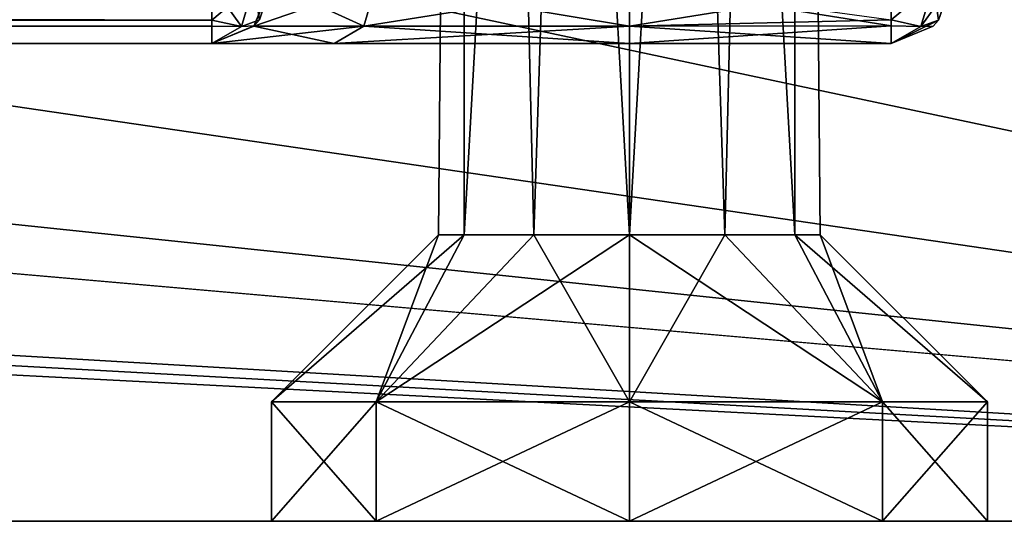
# Model space of a CAD drawing. Header units: millimetres. Extents: x -52 to 107, y -6 to 112.
# Tile 265 of 354: x 71.89 to 80.14, y -5.75 to -1.55. Entities that reach past the tile are written whole.
import ezdxf

# ---------------------------------------------------------------- set-up
doc = ezdxf.new("R2010")
doc.units = ezdxf.units.MM
doc.header["$LTSCALE"] = 65.185185
for name, color, linetype in [('277', 7, 'CONTINUOUS'), ('327', 7, 'CONTINUOUS'), ('339', 7, 'CONTINUOUS'), ('340', 7, 'CONTINUOUS'), ('341', 7, 'CONTINUOUS'), ('342', 7, 'CONTINUOUS'), ('343', 7, 'CONTINUOUS'), ('344', 7, 'CONTINUOUS'), ('345', 7, 'CONTINUOUS'), ('346', 7, 'CONTINUOUS'), ('347', 7, 'CONTINUOUS'), ('348', 7, 'CONTINUOUS'), ('349', 7, 'CONTINUOUS'), ('350', 7, 'CONTINUOUS'), ('429', 7, 'CONTINUOUS'), ('430', 7, 'CONTINUOUS'), ('431', 7, 'CONTINUOUS'), ('432', 7, 'CONTINUOUS'), ('433', 7, 'CONTINUOUS'), ('434', 7, 'CONTINUOUS'), ('61', 7, 'CONTINUOUS'), ('63', 7, 'CONTINUOUS'), ('65', 7, 'CONTINUOUS'), ('93', 7, 'CONTINUOUS'), ('94', 7, 'CONTINUOUS'), ('95', 7, 'CONTINUOUS'), ('96', 7, 'CONTINUOUS'), ('97', 7, 'CONTINUOUS'), ('98', 7, 'CONTINUOUS')]:
    doc.layers.add(name, color=color, linetype=linetype)

msp = doc.modelspace()

# ---------------------------------------------------------------- linework, layer by layer
at = {"layer": '277', "color": 7, "linetype": 'CONTINUOUS', "true_color": 0xe0f2ff}
for points in [[(2.5, -1.7487, -36), (73.5, -1.7487, -42), (-18.5, -1.7487, -44.1944), (2.5, -1.7487, -36)], [(73.5, -1.7487, 44.1944), (2.8325, -1.7487, 39.7522), (-18.5, -1.7487, 42), (73.5, -1.7487, 44.1944)], [(73.5, -1.7487, -42), (73.5, -1.7487, -44.1944), (-18.5, -1.7487, -44.1944), (73.5, -1.7487, -42)], [(-18.5, -1.7487, 44.1944), (73.5, -1.7487, 44.1944), (-18.5, -1.7487, 42), (-18.5, -1.7487, 44.1944)], [(2.5, -1.7487, -36), (2.7083, -1.7487, -32.8085), (73.5, -1.7487, 44.1944), (2.5, -1.7487, -36)], [(73.5, -1.7487, -42), (2.5, -1.7487, -36), (73.5, -1.7487, 42), (73.5, -1.7487, -42)], [(73.5, -1.7487, 42), (2.5, -1.7487, -36), (73.5, -1.7487, 44.1944), (73.5, -1.7487, 42)], [(2.7083, -1.7487, -32.8085), (3.3592, -1.7487, 30.2423), (73.5, -1.7487, 44.1944), (2.7083, -1.7487, -32.8085)], [(3.3571, -1.7487, 39.7522), (2.8325, -1.7487, 39.7522), (73.5, -1.7487, 44.1944), (3.3571, -1.7487, 39.7522)], [(3.3592, -1.7487, 30.2423), (3.3571, -1.7487, 39.7522), (73.5, -1.7487, 44.1944), (3.3592, -1.7487, 30.2423)], [(74.5251, -1.7487, -39.5251), (73.5, -1.7487, -42), (74.5251, -1.7487, 39.5251), (74.5251, -1.7487, -39.5251)], [(74.5251, -1.7487, 39.5251), (73.5, -1.7487, -42), (73.5, -1.7487, 42), (74.5251, -1.7487, 39.5251)], [(77, -1.7487, -38.5), (74.5251, -1.7487, -39.5251), (77, -1.7487, 38.5), (77, -1.7487, -38.5)], [(77, -1.7487, 38.5), (74.5251, -1.7487, -39.5251), (74.5251, -1.7487, 39.5251), (77, -1.7487, 38.5)], [(79.1944, -1.7487, -38.5), (77, -1.7487, -38.5), (79.1944, -1.7487, 38.5), (79.1944, -1.7487, -38.5)], [(79.1944, -1.7487, 38.5), (77, -1.7487, -38.5), (77, -1.7487, 38.5), (79.1944, -1.7487, 38.5)]]:
    msp.add_3dface(points, dxfattribs=at)
at = {"layer": '327', "color": 7, "linetype": 'CONTINUOUS', "true_color": 0xe0f2ff}
for points in [[(73.5, -1.2575, -44.6944), (-18.5, -1.2575, -44.6944), (-18.5, -1.5528, -44.5914), (73.5, -1.2575, -44.6944)], [(73.5, -1.2575, -44.6944), (-18.5, -1.5528, -44.5914), (73.5, -1.5528, -44.5914), (73.5, -1.2575, -44.6944)], [(-18.5, -1.5528, -44.5914), (-18.5, -1.6041, -44.5462), (73.5, -1.5528, -44.5914), (-18.5, -1.5528, -44.5914)], [(73.5, -1.5528, -44.5914), (-18.5, -1.6041, -44.5462), (73.5, -1.6041, -44.5462), (73.5, -1.5528, -44.5914)], [(-18.5, -1.7487, -44.1944), (73.5, -1.7487, -44.1944), (73.5, -1.6041, -44.5462), (-18.5, -1.7487, -44.1944)], [(-18.5, -1.6041, -44.5462), (-18.5, -1.7487, -44.1944), (73.5, -1.6041, -44.5462), (-18.5, -1.6041, -44.5462)]]:
    msp.add_3dface(points, dxfattribs=at)
at = {"layer": '339', "color": 7, "linetype": 'CONTINUOUS', "true_color": 0xe0f2ff}
for points in [[(-18.5, -1.2575, 44.6944), (73.5, -1.2575, 44.6944), (73.5, -1.5528, 44.5914), (-18.5, -1.2575, 44.6944)], [(-18.5, -1.5528, 44.5913), (-18.5, -1.2575, 44.6944), (73.5, -1.5528, 44.5914), (-18.5, -1.5528, 44.5913)], [(-18.5, -1.6041, 44.5462), (-18.5, -1.5528, 44.5913), (73.5, -1.6041, 44.5462), (-18.5, -1.6041, 44.5462)], [(73.5, -1.6041, 44.5462), (-18.5, -1.5528, 44.5913), (73.5, -1.5528, 44.5914), (73.5, -1.6041, 44.5462)], [(73.5, -1.7487, 44.1944), (-18.5, -1.7487, 44.1944), (-18.5, -1.6041, 44.5462), (73.5, -1.7487, 44.1944)], [(73.5, -1.7487, 44.1944), (-18.5, -1.6041, 44.5462), (73.5, -1.6041, 44.5462), (73.5, -1.7487, 44.1944)]]:
    msp.add_3dface(points, dxfattribs=at)
at = {"layer": '340', "color": 7, "linetype": 'CONTINUOUS', "true_color": 0xe0f2ff}
for points in [[(73.5, -1.2575, 44.6944), (73.8536, -1.2549, 44.5479), (73.5, -1.5528, 44.5914), (73.5, -1.2575, 44.6944)], [(73.5, -1.5528, 44.5914), (73.8536, -1.2549, 44.5479), (73.7493, -1.6045, 44.442), (73.5, -1.5528, 44.5914)], [(73.7493, -1.6045, 44.442), (73.8536, -1.2549, 44.5479), (73.9, -1.5487, 44.1944), (73.7493, -1.6045, 44.442)], [(73.8536, -1.2549, 44.5479), (74, -1.2487, 44.1944), (73.9, -1.5487, 44.1944), (73.8536, -1.2549, 44.5479)], [(73.5, -1.6041, 44.5462), (73.5, -1.5528, 44.5914), (73.7493, -1.6045, 44.442), (73.5, -1.6041, 44.5462)], [(73.7493, -1.6045, 44.442), (73.9, -1.5487, 44.1944), (73.8549, -1.601, 44.1944), (73.7493, -1.6045, 44.442)], [(73.5, -1.7487, 44.1944), (73.7493, -1.6045, 44.442), (73.8549, -1.601, 44.1944), (73.5, -1.7487, 44.1944)], [(73.5, -1.7487, 44.1944), (73.5, -1.6041, 44.5462), (73.7493, -1.6045, 44.442), (73.5, -1.7487, 44.1944)]]:
    msp.add_3dface(points, dxfattribs=at)
at = {"layer": '341', "color": 7, "linetype": 'CONTINUOUS', "true_color": 0xe0f2ff}
for points in [[(74, -1.2487, 44.1944), (74, -1.2487, 42), (73.8536, -1.6023, 42), (74, -1.2487, 44.1944)], [(73.9, -1.5487, 44.1944), (74, -1.2487, 44.1944), (73.8536, -1.6023, 42), (73.9, -1.5487, 44.1944)], [(73.8549, -1.601, 44.1944), (73.9, -1.5487, 44.1944), (73.8536, -1.6023, 42), (73.8549, -1.601, 44.1944)], [(73.5, -1.7487, 42), (73.5, -1.7487, 44.1944), (73.8549, -1.601, 44.1944), (73.5, -1.7487, 42)], [(73.5, -1.7487, 42), (73.8549, -1.601, 44.1944), (73.8536, -1.6023, 42), (73.5, -1.7487, 42)]]:
    msp.add_3dface(points, dxfattribs=at)
at = {"layer": '342', "color": 7, "linetype": 'CONTINUOUS', "true_color": 0xe0f2ff}
for points in [[(74, -1.2487, 42), (74.8787, -1.2487, 39.8787), (73.8536, -1.6023, 42), (74, -1.2487, 42)], [(73.8536, -1.6023, 42), (74.8787, -1.2487, 39.8787), (74.7751, -1.6023, 39.7751), (73.8536, -1.6023, 42)], [(74.8787, -1.2487, 39.8787), (77, -1.2487, 39), (74.7751, -1.6023, 39.7751), (74.8787, -1.2487, 39.8787)], [(77, -1.2487, 39), (77, -1.6023, 38.8536), (74.7751, -1.6023, 39.7751), (77, -1.2487, 39)], [(74.5251, -1.7487, 39.5251), (73.5, -1.7487, 42), (74.7751, -1.6023, 39.7751), (74.5251, -1.7487, 39.5251)], [(73.5, -1.7487, 42), (73.8536, -1.6023, 42), (74.7751, -1.6023, 39.7751), (73.5, -1.7487, 42)], [(77, -1.7487, 38.5), (74.5251, -1.7487, 39.5251), (77, -1.6023, 38.8536), (77, -1.7487, 38.5)], [(77, -1.6023, 38.8536), (74.5251, -1.7487, 39.5251), (74.7751, -1.6023, 39.7751), (77, -1.6023, 38.8536)]]:
    msp.add_3dface(points, dxfattribs=at)
at = {"layer": '343', "color": 7, "linetype": 'CONTINUOUS', "true_color": 0xe0f2ff}
for points in [[(77, -1.6023, 38.8536), (77, -1.2487, 39), (79.1944, -1.601, 38.8549), (77, -1.6023, 38.8536)], [(79.1944, -1.601, 38.8549), (77, -1.2487, 39), (79.1944, -1.5487, 38.9), (79.1944, -1.601, 38.8549)], [(79.1944, -1.7487, 38.5), (77, -1.6023, 38.8536), (79.1944, -1.601, 38.8549), (79.1944, -1.7487, 38.5)], [(79.1944, -1.7487, 38.5), (77, -1.7487, 38.5), (77, -1.6023, 38.8536), (79.1944, -1.7487, 38.5)]]:
    msp.add_3dface(points, dxfattribs=at)
at = {"layer": '344', "color": 7, "linetype": 'CONTINUOUS', "true_color": 0xe0f2ff}
for points in [[(79.1944, -1.5487, 38.9), (79.5479, -1.2549, 38.8536), (79.442, -1.6045, 38.7493), (79.1944, -1.5487, 38.9)], [(79.5479, -1.2549, 38.8536), (79.6944, -1.2575, 38.5), (79.442, -1.6045, 38.7493), (79.5479, -1.2549, 38.8536)], [(79.442, -1.6045, 38.7493), (79.6944, -1.2575, 38.5), (79.5913, -1.5528, 38.5), (79.442, -1.6045, 38.7493)], [(79.1944, -1.601, 38.8549), (79.1944, -1.5487, 38.9), (79.442, -1.6045, 38.7493), (79.1944, -1.601, 38.8549)], [(79.1944, -1.7487, 38.5), (79.442, -1.6045, 38.7493), (79.5913, -1.5528, 38.5), (79.1944, -1.7487, 38.5)], [(79.1944, -1.7487, 38.5), (79.5913, -1.5528, 38.5), (79.5462, -1.6041, 38.5), (79.1944, -1.7487, 38.5)], [(79.1944, -1.7487, 38.5), (79.1944, -1.601, 38.8549), (79.442, -1.6045, 38.7493), (79.1944, -1.7487, 38.5)]]:
    msp.add_3dface(points, dxfattribs=at)
at = {"layer": '345', "color": 7, "linetype": 'CONTINUOUS', "true_color": 0xe0f2ff}
for points in [[(79.5913, -1.5528, 38.5), (79.6944, -1.2575, 38.5), (79.5914, -1.5528, -38.5), (79.5913, -1.5528, 38.5)], [(79.6944, -1.2575, 38.5), (79.6944, -1.2575, -38.5), (79.5914, -1.5528, -38.5), (79.6944, -1.2575, 38.5)], [(79.5462, -1.6041, 38.5), (79.5913, -1.5528, 38.5), (79.5462, -1.6041, -38.5), (79.5462, -1.6041, 38.5)], [(79.5462, -1.6041, -38.5), (79.5913, -1.5528, 38.5), (79.5914, -1.5528, -38.5), (79.5462, -1.6041, -38.5)], [(79.1944, -1.7487, -38.5), (79.1944, -1.7487, 38.5), (79.5462, -1.6041, 38.5), (79.1944, -1.7487, -38.5)], [(79.1944, -1.7487, -38.5), (79.5462, -1.6041, 38.5), (79.5462, -1.6041, -38.5), (79.1944, -1.7487, -38.5)]]:
    msp.add_3dface(points, dxfattribs=at)
at = {"layer": '346', "color": 7, "linetype": 'CONTINUOUS', "true_color": 0xe0f2ff}
for points in [[(79.5479, -1.2549, -38.8536), (79.1944, -1.2487, -39), (79.1944, -1.5487, -38.9), (79.5479, -1.2549, -38.8536)], [(79.442, -1.6045, -38.7493), (79.5479, -1.2549, -38.8536), (79.1944, -1.5487, -38.9), (79.442, -1.6045, -38.7493)], [(79.5914, -1.5528, -38.5), (79.5479, -1.2549, -38.8536), (79.442, -1.6045, -38.7493), (79.5914, -1.5528, -38.5)], [(79.6944, -1.2575, -38.5), (79.5479, -1.2549, -38.8536), (79.5914, -1.5528, -38.5), (79.6944, -1.2575, -38.5)], [(79.442, -1.6045, -38.7493), (79.1944, -1.5487, -38.9), (79.1944, -1.601, -38.8549), (79.442, -1.6045, -38.7493)], [(79.5462, -1.6041, -38.5), (79.5914, -1.5528, -38.5), (79.442, -1.6045, -38.7493), (79.5462, -1.6041, -38.5)], [(79.1944, -1.7487, -38.5), (79.442, -1.6045, -38.7493), (79.1944, -1.601, -38.8549), (79.1944, -1.7487, -38.5)], [(79.1944, -1.7487, -38.5), (79.5462, -1.6041, -38.5), (79.442, -1.6045, -38.7493), (79.1944, -1.7487, -38.5)]]:
    msp.add_3dface(points, dxfattribs=at)
at = {"layer": '347', "color": 7, "linetype": 'CONTINUOUS', "true_color": 0xe0f2ff}
for points in [[(79.1944, -1.2487, -39), (77, -1.2487, -39), (77, -1.6023, -38.8536), (79.1944, -1.2487, -39)], [(79.1944, -1.5487, -38.9), (79.1944, -1.2487, -39), (77, -1.6023, -38.8536), (79.1944, -1.5487, -38.9)], [(79.1944, -1.601, -38.8549), (79.1944, -1.5487, -38.9), (77, -1.6023, -38.8536), (79.1944, -1.601, -38.8549)], [(77, -1.7487, -38.5), (79.1944, -1.7487, -38.5), (79.1944, -1.601, -38.8549), (77, -1.7487, -38.5)], [(77, -1.7487, -38.5), (79.1944, -1.601, -38.8549), (77, -1.6023, -38.8536), (77, -1.7487, -38.5)]]:
    msp.add_3dface(points, dxfattribs=at)
at = {"layer": '348', "color": 7, "linetype": 'CONTINUOUS', "true_color": 0xe0f2ff}
for points in [[(74, -1.2487, -42), (73.8536, -1.6023, -42), (74.7751, -1.6023, -39.7751), (74, -1.2487, -42)], [(74.8787, -1.2487, -39.8787), (74, -1.2487, -42), (74.7751, -1.6023, -39.7751), (74.8787, -1.2487, -39.8787)], [(77, -1.6023, -38.8536), (74.8787, -1.2487, -39.8787), (74.7751, -1.6023, -39.7751), (77, -1.6023, -38.8536)], [(77, -1.2487, -39), (74.8787, -1.2487, -39.8787), (77, -1.6023, -38.8536), (77, -1.2487, -39)], [(73.5, -1.7487, -42), (74.5251, -1.7487, -39.5251), (73.8536, -1.6023, -42), (73.5, -1.7487, -42)], [(73.8536, -1.6023, -42), (74.5251, -1.7487, -39.5251), (74.7751, -1.6023, -39.7751), (73.8536, -1.6023, -42)], [(74.5251, -1.7487, -39.5251), (77, -1.7487, -38.5), (74.7751, -1.6023, -39.7751), (74.5251, -1.7487, -39.5251)], [(77, -1.7487, -38.5), (77, -1.6023, -38.8536), (74.7751, -1.6023, -39.7751), (77, -1.7487, -38.5)]]:
    msp.add_3dface(points, dxfattribs=at)
at = {"layer": '349', "color": 7, "linetype": 'CONTINUOUS', "true_color": 0xe0f2ff}
for points in [[(73.8536, -1.6023, -42), (74, -1.2487, -42), (73.8549, -1.601, -44.1944), (73.8536, -1.6023, -42)], [(73.8549, -1.601, -44.1944), (74, -1.2487, -42), (73.9, -1.5487, -44.1944), (73.8549, -1.601, -44.1944)], [(73.5, -1.7487, -44.1944), (73.8536, -1.6023, -42), (73.8549, -1.601, -44.1944), (73.5, -1.7487, -44.1944)], [(73.5, -1.7487, -44.1944), (73.5, -1.7487, -42), (73.8536, -1.6023, -42), (73.5, -1.7487, -44.1944)]]:
    msp.add_3dface(points, dxfattribs=at)
at = {"layer": '350', "color": 7, "linetype": 'CONTINUOUS', "true_color": 0xe0f2ff}
for points in [[(73.8536, -1.2549, -44.5479), (73.5, -1.2575, -44.6944), (73.7493, -1.6045, -44.442), (73.8536, -1.2549, -44.5479)], [(73.5, -1.2575, -44.6944), (73.5, -1.5528, -44.5914), (73.7493, -1.6045, -44.442), (73.5, -1.2575, -44.6944)], [(73.9, -1.5487, -44.1944), (73.8536, -1.2549, -44.5479), (73.7493, -1.6045, -44.442), (73.9, -1.5487, -44.1944)], [(73.5, -1.7487, -44.1944), (73.5, -1.5528, -44.5914), (73.5, -1.6041, -44.5462), (73.5, -1.7487, -44.1944)], [(73.5, -1.5528, -44.5914), (73.5, -1.7487, -44.1944), (73.7493, -1.6045, -44.442), (73.5, -1.5528, -44.5914)], [(73.8549, -1.601, -44.1944), (73.9, -1.5487, -44.1944), (73.7493, -1.6045, -44.442), (73.8549, -1.601, -44.1944)], [(73.5, -1.7487, -44.1944), (73.8549, -1.601, -44.1944), (73.7493, -1.6045, -44.442), (73.5, -1.7487, -44.1944)]]:
    msp.add_3dface(points, dxfattribs=at)
at = {"layer": '429', "color": 7, "linetype": 'CONTINUOUS', "true_color": 0xe0f2ff}
for points in [[(78.3857, 21.2513, 41.2001), (77, 21.2513, 40.4), (78.3856, -3.3487, 41.1999), (78.3857, 21.2513, 41.2001)], [(78.3856, -3.3487, 41.1999), (77, 21.2513, 40.4), (77.7999, -3.3487, 40.6143), (78.3856, -3.3487, 41.1999)], [(77.7999, -3.3487, 40.6143), (77, 21.2513, 40.4), (77, -3.3487, 40.4), (77.7999, -3.3487, 40.6143)], [(77, 21.2513, 43.6), (78.3857, 21.2513, 42.7999), (77, -3.3487, 43.6), (77, 21.2513, 43.6)], [(77, -3.3487, 43.6), (78.3857, 21.2513, 42.7999), (77.7999, -3.3487, 43.3857), (77, -3.3487, 43.6)], [(77.7999, -3.3487, 43.3857), (78.3857, 21.2513, 42.7999), (78.3856, -3.3487, 42.8001), (77.7999, -3.3487, 43.3857)], [(78.6, -3.3487, 42), (78.3857, 21.2513, 41.2001), (78.3856, -3.3487, 41.1999), (78.6, -3.3487, 42)], [(78.3856, -3.3487, 42.8001), (78.3857, 21.2513, 42.7999), (78.6, -3.3487, 42), (78.3856, -3.3487, 42.8001)], [(78.3857, 21.2513, 42.7999), (78.3857, 21.2513, 41.2001), (78.6, -3.3487, 42), (78.3857, 21.2513, 42.7999)]]:
    msp.add_3dface(points, dxfattribs=at)
at = {"layer": '430', "color": 7, "linetype": 'CONTINUOUS', "true_color": 0xe0f2ff}
for points in [[(77, -3.3487, 43.6), (77.7999, -3.3487, 43.3857), (77, -4.7487, 45), (77, -3.3487, 43.6)], [(77, -4.7487, 45), (77.7999, -3.3487, 43.3857), (79.1215, -4.7487, 44.1212), (77, -4.7487, 45)], [(77.7999, -3.3487, 40.6143), (77, -3.3487, 40.4), (79.1215, -4.7487, 39.8788), (77.7999, -3.3487, 40.6143)], [(79.1215, -4.7487, 39.8788), (77, -3.3487, 40.4), (77, -4.7487, 39), (79.1215, -4.7487, 39.8788)], [(77.7999, -3.3487, 43.3857), (78.3856, -3.3487, 42.8001), (79.1215, -4.7487, 44.1212), (77.7999, -3.3487, 43.3857)], [(78.3856, -3.3487, 41.1999), (77.7999, -3.3487, 40.6143), (79.1215, -4.7487, 39.8788), (78.3856, -3.3487, 41.1999)], [(78.3856, -3.3487, 42.8001), (78.6, -3.3487, 42), (79.1215, -4.7487, 44.1212), (78.3856, -3.3487, 42.8001)], [(78.6, -3.3487, 42), (78.3856, -3.3487, 41.1999), (80, -4.7487, 42), (78.6, -3.3487, 42)], [(80, -4.7487, 42), (78.3856, -3.3487, 41.1999), (79.1215, -4.7487, 39.8788), (80, -4.7487, 42)], [(79.1215, -4.7487, 44.1212), (78.6, -3.3487, 42), (80, -4.7487, 42), (79.1215, -4.7487, 44.1212)]]:
    msp.add_3dface(points, dxfattribs=at)
at = {"layer": '431', "color": 7, "linetype": 'CONTINUOUS', "true_color": 0xe0f2ff}
for points in [[(77, -5.7487, 39), (79.1213, -5.7487, 39.8787), (77, -4.7487, 39), (77, -5.7487, 39)], [(79.1213, -5.7487, 39.8787), (79.1215, -4.7487, 39.8788), (77, -4.7487, 39), (79.1213, -5.7487, 39.8787)], [(79.1213, -5.7487, 44.1213), (77, -5.7487, 45), (79.1215, -4.7487, 44.1212), (79.1213, -5.7487, 44.1213)], [(77, -5.7487, 45), (77, -4.7487, 45), (79.1215, -4.7487, 44.1212), (77, -5.7487, 45)], [(79.1213, -5.7487, 39.8787), (80, -5.7487, 42), (79.1215, -4.7487, 39.8788), (79.1213, -5.7487, 39.8787)], [(80, -5.7487, 42), (79.1213, -5.7487, 44.1213), (80, -4.7487, 42), (80, -5.7487, 42)], [(79.1213, -5.7487, 44.1213), (79.1215, -4.7487, 44.1212), (80, -4.7487, 42), (79.1213, -5.7487, 44.1213)], [(80, -5.7487, 42), (80, -4.7487, 42), (79.1215, -4.7487, 39.8788), (80, -5.7487, 42)]]:
    msp.add_3dface(points, dxfattribs=at)
at = {"layer": '432', "color": 7, "linetype": 'CONTINUOUS', "true_color": 0xe0f2ff}
for points in [[(75.6143, 21.2513, 41.2001), (75.6143, 21.2513, 42.7999), (75.4, -3.3487, 42), (75.6143, 21.2513, 41.2001)], [(75.4, -3.3487, 42), (75.6143, 21.2513, 42.7999), (75.6144, -3.3487, 42.8001), (75.4, -3.3487, 42)], [(75.6144, -3.3487, 41.1999), (75.6143, 21.2513, 41.2001), (75.4, -3.3487, 42), (75.6144, -3.3487, 41.1999)], [(77, -3.3487, 40.4), (77, 21.2513, 40.4), (75.6143, 21.2513, 41.2001), (77, -3.3487, 40.4)], [(75.6143, 21.2513, 42.7999), (77, 21.2513, 43.6), (75.6144, -3.3487, 42.8001), (75.6143, 21.2513, 42.7999)], [(77, -3.3487, 40.4), (75.6143, 21.2513, 41.2001), (76.2001, -3.3487, 40.6143), (77, -3.3487, 40.4)], [(76.2001, -3.3487, 40.6143), (75.6143, 21.2513, 41.2001), (75.6144, -3.3487, 41.1999), (76.2001, -3.3487, 40.6143)], [(75.6144, -3.3487, 42.8001), (77, 21.2513, 43.6), (76.2001, -3.3487, 43.3857), (75.6144, -3.3487, 42.8001)], [(77, 21.2513, 43.6), (77, -3.3487, 43.6), (76.2001, -3.3487, 43.3857), (77, 21.2513, 43.6)]]:
    msp.add_3dface(points, dxfattribs=at)
at = {"layer": '433', "color": 7, "linetype": 'CONTINUOUS', "true_color": 0xe0f2ff}
for points in [[(75.4, -3.3487, 42), (75.6144, -3.3487, 42.8001), (74, -4.7487, 42), (75.4, -3.3487, 42)], [(74.8785, -4.7487, 39.8788), (75.4, -3.3487, 42), (74, -4.7487, 42), (74.8785, -4.7487, 39.8788)], [(74, -4.7487, 42), (75.6144, -3.3487, 42.8001), (74.8785, -4.7487, 44.1212), (74, -4.7487, 42)], [(77, -3.3487, 43.6), (77, -4.7487, 45), (74.8785, -4.7487, 44.1212), (77, -3.3487, 43.6)], [(76.2001, -3.3487, 43.3857), (77, -3.3487, 43.6), (74.8785, -4.7487, 44.1212), (76.2001, -3.3487, 43.3857)], [(77, -4.7487, 39), (76.2001, -3.3487, 40.6143), (74.8785, -4.7487, 39.8788), (77, -4.7487, 39)], [(76.2001, -3.3487, 40.6143), (75.6144, -3.3487, 41.1999), (74.8785, -4.7487, 39.8788), (76.2001, -3.3487, 40.6143)], [(75.6144, -3.3487, 41.1999), (75.4, -3.3487, 42), (74.8785, -4.7487, 39.8788), (75.6144, -3.3487, 41.1999)], [(75.6144, -3.3487, 42.8001), (76.2001, -3.3487, 43.3857), (74.8785, -4.7487, 44.1212), (75.6144, -3.3487, 42.8001)], [(77, -4.7487, 39), (77, -3.3487, 40.4), (76.2001, -3.3487, 40.6143), (77, -4.7487, 39)]]:
    msp.add_3dface(points, dxfattribs=at)
at = {"layer": '434', "color": 7, "linetype": 'CONTINUOUS', "true_color": 0xe0f2ff}
for points in [[(74.8787, -5.7487, 44.1213), (74, -5.7487, 42), (74.8785, -4.7487, 44.1212), (74.8787, -5.7487, 44.1213)], [(74, -5.7487, 42), (74.8787, -5.7487, 39.8787), (74, -4.7487, 42), (74, -5.7487, 42)], [(74, -5.7487, 42), (74, -4.7487, 42), (74.8785, -4.7487, 44.1212), (74, -5.7487, 42)], [(74.8787, -5.7487, 39.8787), (74.8785, -4.7487, 39.8788), (74, -4.7487, 42), (74.8787, -5.7487, 39.8787)], [(74.8787, -5.7487, 39.8787), (77, -5.7487, 39), (74.8785, -4.7487, 39.8788), (74.8787, -5.7487, 39.8787)], [(77, -5.7487, 39), (77, -4.7487, 39), (74.8785, -4.7487, 39.8788), (77, -5.7487, 39)], [(77, -4.7487, 45), (74.8787, -5.7487, 44.1213), (74.8785, -4.7487, 44.1212), (77, -4.7487, 45)], [(77, -5.7487, 45), (74.8787, -5.7487, 44.1213), (77, -4.7487, 45), (77, -5.7487, 45)]]:
    msp.add_3dface(points, dxfattribs=at)
at = {"layer": '61', "color": 7, "linetype": 'CONTINUOUS', "true_color": 0xe0f2ff}
for points in [[(95.5922, -5.7487, 50.384), (-40.5842, -5.7487, 50.384), (93.2297, -5.7487, 45.83), (95.5922, -5.7487, 50.384)], [(93.2297, -5.7487, 45.83), (-40.5842, -5.7487, 50.384), (77, -5.7487, 45), (93.2297, -5.7487, 45.83)], [(77, -5.7487, 45), (-40.5842, -5.7487, 50.384), (74.8787, -5.7487, 44.1213), (77, -5.7487, 45)], [(74.8787, -5.7487, 44.1213), (-40.5842, -5.7487, 50.384), (74, -5.7487, 42), (74.8787, -5.7487, 44.1213)], [(74, -5.7487, 42), (-40.5842, -5.7487, 50.384), (-22, -5.7487, 45), (74, -5.7487, 42)], [(-40.5842, -5.7487, -50.384), (95.5922, -5.7487, -50.384), (-38.2217, -5.7487, -45.83), (-40.5842, -5.7487, -50.384)], [(-38.2217, -5.7487, -45.83), (95.5922, -5.7487, -50.384), (-22, -5.7487, -45), (-38.2217, -5.7487, -45.83)], [(-22, -5.7487, -45), (95.5922, -5.7487, -50.384), (-19.8787, -5.7487, -44.1213), (-22, -5.7487, -45)], [(-19.8787, -5.7487, 44.1213), (74, -5.7487, 42), (-22, -5.7487, 45), (-19.8787, -5.7487, 44.1213)], [(-19.8787, -5.7487, -44.1213), (95.5922, -5.7487, -50.384), (-19, -5.7487, -42), (-19.8787, -5.7487, -44.1213)], [(74, -5.7487, -42), (74, -5.7487, 42), (-19.8787, -5.7487, 44.1213), (74, -5.7487, -42)], [(-19, -5.7487, 42), (74, -5.7487, -42), (-19.8787, -5.7487, 44.1213), (-19, -5.7487, 42)], [(95.5922, -5.7487, -50.384), (77, -5.7487, -45), (-19, -5.7487, -42), (95.5922, -5.7487, -50.384)], [(77, -5.7487, -45), (74.8787, -5.7487, -44.1213), (-19, -5.7487, -42), (77, -5.7487, -45)], [(74.8787, -5.7487, -44.1213), (74, -5.7487, -42), (-19, -5.7487, 42), (74.8787, -5.7487, -44.1213)], [(-19, -5.7487, -42), (74.8787, -5.7487, -44.1213), (-19, -5.7487, 42), (-19, -5.7487, -42)], [(74, -5.7487, -42), (74.8787, -5.7487, -39.8787), (74, -5.7487, 42), (74, -5.7487, -42)], [(74, -5.7487, 42), (74.8787, -5.7487, -39.8787), (74.8787, -5.7487, 39.8787), (74, -5.7487, 42)], [(74.8787, -5.7487, -39.8787), (77, -5.7487, -39), (74.8787, -5.7487, 39.8787), (74.8787, -5.7487, -39.8787)], [(77, -5.7487, -39), (77, -5.7487, 39), (74.8787, -5.7487, 39.8787), (77, -5.7487, -39)], [(77, -5.7487, -45), (95.5922, -5.7487, -50.384), (79.1213, -5.7487, -44.1213), (77, -5.7487, -45)], [(91.2135, -5.7487, 43.0376), (93.2297, -5.7487, 45.83), (77, -5.7487, 45), (91.2135, -5.7487, 43.0376)], [(79.1213, -5.7487, 44.1213), (91.2135, -5.7487, 43.0376), (77, -5.7487, 45), (79.1213, -5.7487, 44.1213)], [(77, -5.7487, -39), (79.1213, -5.7487, -39.8787), (77, -5.7487, 39), (77, -5.7487, -39)], [(77, -5.7487, 39), (79.1213, -5.7487, -39.8787), (79.1213, -5.7487, 39.8787), (77, -5.7487, 39)], [(87.1067, -5.7487, 38.7714), (88.1539, -5.7487, 38.0847), (79.1213, -5.7487, 44.1213), (87.1067, -5.7487, 38.7714)], [(88.1539, -5.7487, 38.0847), (91.2135, -5.7487, 43.0376), (79.1213, -5.7487, 44.1213), (88.1539, -5.7487, 38.0847)], [(85.9056, -5.7487, 38.4255), (87.1067, -5.7487, 38.7714), (79.1213, -5.7487, 44.1213), (85.9056, -5.7487, 38.4255)], [(85.384, -5.7487, 37.2871), (85.9056, -5.7487, 38.4255), (79.1213, -5.7487, 44.1213), (85.384, -5.7487, 37.2871)], [(80, -5.7487, 42), (85.384, -5.7487, 37.2871), (79.1213, -5.7487, 44.1213), (80, -5.7487, 42)], [(79.1213, -5.7487, -44.1213), (95.5922, -5.7487, -50.384), (80, -5.7487, -42), (79.1213, -5.7487, -44.1213)], [(79.1213, -5.7487, -39.8787), (80, -5.7487, -42), (79.1213, -5.7487, 39.8787), (79.1213, -5.7487, -39.8787)], [(79.1213, -5.7487, 39.8787), (80, -5.7487, -42), (80, -5.7487, 42), (79.1213, -5.7487, 39.8787)], [(85.384, -5.7487, -37.2871), (85.384, -5.7487, 37.2871), (80, -5.7487, 42), (85.384, -5.7487, -37.2871)], [(85.9056, -5.7487, -38.4256), (85.384, -5.7487, -37.2871), (80, -5.7487, -42), (85.9056, -5.7487, -38.4256)], [(80, -5.7487, -42), (85.384, -5.7487, -37.2871), (80, -5.7487, 42), (80, -5.7487, -42)], [(95.5922, -5.7487, -50.384), (85.9056, -5.7487, -38.4256), (80, -5.7487, -42), (95.5922, -5.7487, -50.384)]]:
    msp.add_3dface(points, dxfattribs=at)
at = {"layer": '63', "color": 7, "linetype": 'CONTINUOUS', "true_color": 0xe0f2ff}
for points in [[(-40.5842, -5.7487, -50.384), (25, 0.4188, -50.2763), (79.384, 1.2687, -50.2615), (-40.5842, -5.7487, -50.384)], [(95.5922, -5.7487, -50.384), (-40.5842, -5.7487, -50.384), (95.5922, 1.2687, -50.2615), (95.5922, -5.7487, -50.384)], [(95.5922, 1.2687, -50.2615), (-40.5842, -5.7487, -50.384), (87.4881, 1.2687, -50.2615), (95.5922, 1.2687, -50.2615)], [(87.4881, 1.2687, -50.2615), (-40.5842, -5.7487, -50.384), (79.384, 1.2687, -50.2615), (87.4881, 1.2687, -50.2615)]]:
    msp.add_3dface(points, dxfattribs=at)
at = {"layer": '65', "color": 7, "linetype": 'CONTINUOUS', "true_color": 0xe0f2ff}
for points in [[(41.8155, 16.0365, 50.0037), (95.5922, -5.7487, 50.384), (42.5889, 16.2513, 50), (41.8155, 16.0365, 50.0037)], [(42.5889, 16.2513, 50), (95.5922, -5.7487, 50.384), (42.6449, 16.251, 50), (42.5889, 16.2513, 50)], [(42.6449, 16.251, 50), (95.5922, -5.7487, 50.384), (79.384, 1.2687, 50.2615), (42.6449, 16.251, 50)], [(41.2636, 15.4537, 50.0139), (95.5922, -5.7487, 50.384), (41.8155, 16.0365, 50.0037), (41.2636, 15.4537, 50.0139)], [(41.2636, 15.4537, 50.0139), (40.1683, 10.7275, 50.0964), (95.5922, -5.7487, 50.384), (41.2636, 15.4537, 50.0139)], [(40.1683, 10.7275, 50.0964), (37.7317, 6.5324, 50.1696), (95.5922, -5.7487, 50.384), (40.1683, 10.7275, 50.0964)], [(37.7317, 6.5324, 50.1696), (34.1695, 3.2396, 50.2271), (95.5922, -5.7487, 50.384), (37.7317, 6.5324, 50.1696)], [(34.1695, 3.2396, 50.2271), (29.7967, 1.1399, 50.2638), (95.5922, -5.7487, 50.384), (34.1695, 3.2396, 50.2271)], [(-40.5842, -5.7487, 50.384), (95.5922, -5.7487, 50.384), (-40.5842, 1.2687, 50.2615), (-40.5842, -5.7487, 50.384)], [(-40.5842, 1.2687, 50.2615), (95.5922, -5.7487, 50.384), (-32.4841, 1.2687, 50.2615), (-40.5842, 1.2687, 50.2615)], [(-32.4841, 1.2687, 50.2615), (95.5922, -5.7487, 50.384), (-24.384, 1.2687, 50.2615), (-32.4841, 1.2687, 50.2615)], [(95.5922, -5.7487, 50.384), (25, 0.4188, 50.2763), (-24.384, 1.2687, 50.2615), (95.5922, -5.7487, 50.384)], [(79.384, 1.2687, 50.2615), (95.5922, -5.7487, 50.384), (95.5922, 1.2687, 50.2615), (79.384, 1.2687, 50.2615)], [(29.7967, 1.1399, 50.2638), (25, 0.4188, 50.2763), (95.5922, -5.7487, 50.384), (29.7967, 1.1399, 50.2638)]]:
    msp.add_3dface(points, dxfattribs=at)
at = {"layer": '93', "color": 7, "linetype": 'CONTINUOUS', "true_color": 0xe0f2ff}
for points in [[(78.3857, 21.2513, -42.7999), (77, 21.2513, -43.6), (78.3856, -3.3487, -42.8001), (78.3857, 21.2513, -42.7999)], [(78.3856, -3.3487, -42.8001), (77, 21.2513, -43.6), (77.7999, -3.3487, -43.3857), (78.3856, -3.3487, -42.8001)], [(77.7999, -3.3487, -43.3857), (77, 21.2513, -43.6), (77, -3.3487, -43.6), (77.7999, -3.3487, -43.3857)], [(77, 21.2513, -40.4), (78.3857, 21.2513, -41.2001), (77, -3.3487, -40.4), (77, 21.2513, -40.4)], [(77, -3.3487, -40.4), (78.3857, 21.2513, -41.2001), (77.7999, -3.3487, -40.6143), (77, -3.3487, -40.4)], [(77.7999, -3.3487, -40.6143), (78.3857, 21.2513, -41.2001), (78.3856, -3.3487, -41.1999), (77.7999, -3.3487, -40.6143)], [(78.6, -3.3487, -42), (78.3857, 21.2513, -42.7999), (78.3856, -3.3487, -42.8001), (78.6, -3.3487, -42)], [(78.3856, -3.3487, -41.1999), (78.3857, 21.2513, -41.2001), (78.6, -3.3487, -42), (78.3856, -3.3487, -41.1999)], [(78.3857, 21.2513, -41.2001), (78.3857, 21.2513, -42.7999), (78.6, -3.3487, -42), (78.3857, 21.2513, -41.2001)]]:
    msp.add_3dface(points, dxfattribs=at)
at = {"layer": '94', "color": 7, "linetype": 'CONTINUOUS', "true_color": 0xe0f2ff}
for points in [[(77, -3.3487, -40.4), (77.7999, -3.3487, -40.6143), (77, -4.7487, -39), (77, -3.3487, -40.4)], [(77, -4.7487, -39), (77.7999, -3.3487, -40.6143), (79.1215, -4.7487, -39.8788), (77, -4.7487, -39)], [(77.7999, -3.3487, -43.3857), (77, -3.3487, -43.6), (79.1215, -4.7487, -44.1212), (77.7999, -3.3487, -43.3857)], [(79.1215, -4.7487, -44.1212), (77, -3.3487, -43.6), (77, -4.7487, -45), (79.1215, -4.7487, -44.1212)], [(77.7999, -3.3487, -40.6143), (78.3856, -3.3487, -41.1999), (79.1215, -4.7487, -39.8788), (77.7999, -3.3487, -40.6143)], [(78.3856, -3.3487, -42.8001), (77.7999, -3.3487, -43.3857), (79.1215, -4.7487, -44.1212), (78.3856, -3.3487, -42.8001)], [(78.3856, -3.3487, -41.1999), (78.6, -3.3487, -42), (79.1215, -4.7487, -39.8788), (78.3856, -3.3487, -41.1999)], [(78.6, -3.3487, -42), (78.3856, -3.3487, -42.8001), (80, -4.7487, -42), (78.6, -3.3487, -42)], [(80, -4.7487, -42), (78.3856, -3.3487, -42.8001), (79.1215, -4.7487, -44.1212), (80, -4.7487, -42)], [(79.1215, -4.7487, -39.8788), (78.6, -3.3487, -42), (80, -4.7487, -42), (79.1215, -4.7487, -39.8788)]]:
    msp.add_3dface(points, dxfattribs=at)
at = {"layer": '95', "color": 7, "linetype": 'CONTINUOUS', "true_color": 0xe0f2ff}
for points in [[(77, -5.7487, -45), (79.1213, -5.7487, -44.1213), (77, -4.7487, -45), (77, -5.7487, -45)], [(79.1213, -5.7487, -44.1213), (79.1215, -4.7487, -44.1212), (77, -4.7487, -45), (79.1213, -5.7487, -44.1213)], [(79.1213, -5.7487, -39.8787), (77, -5.7487, -39), (79.1215, -4.7487, -39.8788), (79.1213, -5.7487, -39.8787)], [(77, -5.7487, -39), (77, -4.7487, -39), (79.1215, -4.7487, -39.8788), (77, -5.7487, -39)], [(79.1213, -5.7487, -44.1213), (80, -5.7487, -42), (79.1215, -4.7487, -44.1212), (79.1213, -5.7487, -44.1213)], [(80, -5.7487, -42), (79.1213, -5.7487, -39.8787), (80, -4.7487, -42), (80, -5.7487, -42)], [(79.1213, -5.7487, -39.8787), (79.1215, -4.7487, -39.8788), (80, -4.7487, -42), (79.1213, -5.7487, -39.8787)], [(80, -5.7487, -42), (80, -4.7487, -42), (79.1215, -4.7487, -44.1212), (80, -5.7487, -42)]]:
    msp.add_3dface(points, dxfattribs=at)
at = {"layer": '96', "color": 7, "linetype": 'CONTINUOUS', "true_color": 0xe0f2ff}
for points in [[(75.4, -3.3487, -42), (75.6144, -3.3487, -42.8001), (75.6143, 21.2513, -42.7999), (75.4, -3.3487, -42)], [(75.6144, -3.3487, -41.1999), (75.4, -3.3487, -42), (75.6143, 21.2513, -41.2001), (75.6144, -3.3487, -41.1999)], [(75.6143, 21.2513, -41.2001), (75.4, -3.3487, -42), (75.6143, 21.2513, -42.7999), (75.6143, 21.2513, -41.2001)], [(77, -3.3487, -43.6), (77, 21.2513, -43.6), (75.6143, 21.2513, -42.7999), (77, -3.3487, -43.6)], [(77, 21.2513, -40.4), (75.6144, -3.3487, -41.1999), (75.6143, 21.2513, -41.2001), (77, 21.2513, -40.4)], [(76.2001, -3.3487, -43.3857), (77, -3.3487, -43.6), (75.6143, 21.2513, -42.7999), (76.2001, -3.3487, -43.3857)], [(75.6144, -3.3487, -42.8001), (76.2001, -3.3487, -43.3857), (75.6143, 21.2513, -42.7999), (75.6144, -3.3487, -42.8001)], [(75.6144, -3.3487, -41.1999), (77, 21.2513, -40.4), (76.2001, -3.3487, -40.6143), (75.6144, -3.3487, -41.1999)], [(77, 21.2513, -40.4), (77, -3.3487, -40.4), (76.2001, -3.3487, -40.6143), (77, 21.2513, -40.4)]]:
    msp.add_3dface(points, dxfattribs=at)
at = {"layer": '97', "color": 7, "linetype": 'CONTINUOUS', "true_color": 0xe0f2ff}
for points in [[(75.4, -3.3487, -42), (75.6144, -3.3487, -41.1999), (74, -4.7487, -42), (75.4, -3.3487, -42)], [(74.8785, -4.7487, -44.1212), (75.4, -3.3487, -42), (74, -4.7487, -42), (74.8785, -4.7487, -44.1212)], [(74, -4.7487, -42), (75.6144, -3.3487, -41.1999), (74.8785, -4.7487, -39.8788), (74, -4.7487, -42)], [(77, -3.3487, -40.4), (77, -4.7487, -39), (74.8785, -4.7487, -39.8788), (77, -3.3487, -40.4)], [(76.2001, -3.3487, -40.6143), (77, -3.3487, -40.4), (74.8785, -4.7487, -39.8788), (76.2001, -3.3487, -40.6143)], [(77, -4.7487, -45), (76.2001, -3.3487, -43.3857), (74.8785, -4.7487, -44.1212), (77, -4.7487, -45)], [(76.2001, -3.3487, -43.3857), (75.6144, -3.3487, -42.8001), (74.8785, -4.7487, -44.1212), (76.2001, -3.3487, -43.3857)], [(75.6144, -3.3487, -42.8001), (75.4, -3.3487, -42), (74.8785, -4.7487, -44.1212), (75.6144, -3.3487, -42.8001)], [(75.6144, -3.3487, -41.1999), (76.2001, -3.3487, -40.6143), (74.8785, -4.7487, -39.8788), (75.6144, -3.3487, -41.1999)], [(77, -4.7487, -45), (77, -3.3487, -43.6), (76.2001, -3.3487, -43.3857), (77, -4.7487, -45)]]:
    msp.add_3dface(points, dxfattribs=at)
at = {"layer": '98', "color": 7, "linetype": 'CONTINUOUS', "true_color": 0xe0f2ff}
for points in [[(74.8787, -5.7487, -39.8787), (74, -5.7487, -42), (74.8785, -4.7487, -39.8788), (74.8787, -5.7487, -39.8787)], [(74, -5.7487, -42), (74.8787, -5.7487, -44.1213), (74, -4.7487, -42), (74, -5.7487, -42)], [(74, -5.7487, -42), (74, -4.7487, -42), (74.8785, -4.7487, -39.8788), (74, -5.7487, -42)], [(74.8787, -5.7487, -44.1213), (74.8785, -4.7487, -44.1212), (74, -4.7487, -42), (74.8787, -5.7487, -44.1213)], [(74.8787, -5.7487, -44.1213), (77, -5.7487, -45), (74.8785, -4.7487, -44.1212), (74.8787, -5.7487, -44.1213)], [(77, -5.7487, -45), (77, -4.7487, -45), (74.8785, -4.7487, -44.1212), (77, -5.7487, -45)], [(77, -4.7487, -39), (74.8787, -5.7487, -39.8787), (74.8785, -4.7487, -39.8788), (77, -4.7487, -39)], [(77, -5.7487, -39), (74.8787, -5.7487, -39.8787), (77, -4.7487, -39), (77, -5.7487, -39)]]:
    msp.add_3dface(points, dxfattribs=at)

doc.saveas('drawing.dxf')
